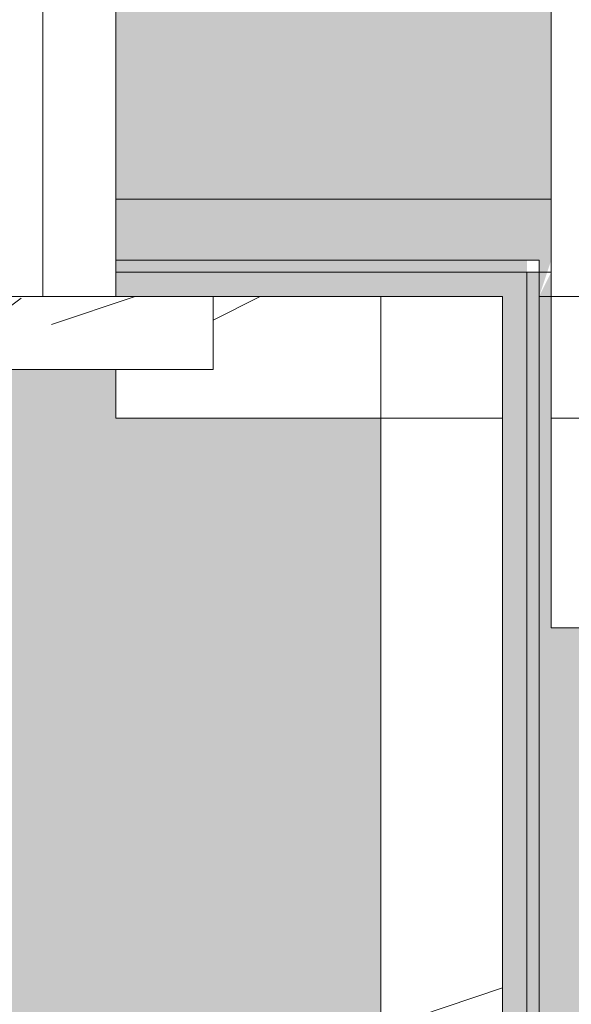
# Model space of a CAD drawing. Header units: millimetres. Extents: x 5980700 to 6194397, y -12939 to 2351883.
# Tile 344 of 587: x 6087739 to 6087852, y -2046 to -1844. Entities that reach past the tile are written whole.
import ezdxf

# ---------------------------------------------------------------- set-up
doc = ezdxf.new("R2010")
doc.units = ezdxf.units.MM
for name, color, linetype, lineweight in [('A-DOOR', 31, 'Continuous', 9), ('A-DOOR-OPNG', 31, 'Continuous', 9), ('A-FLOR-PATT', 8, 'Continuous', 18), ('A-WALL', 113, 'Continuous', 18), ('A-WALL-PATT', 111, 'Continuous', 25)]:
    doc.layers.add(name, color=color, linetype=linetype, lineweight=lineweight)
pattern_1 = [(216.87, (166.6, 416.5), (1249.498511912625, 833.0022321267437), [208.25, -1874.25]), (206.565, (416.5, 291.55), (-416.4997849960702, -416.4999353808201), [465.661, -465.661]), (198.435, (416.5, 83.3), (-832.9995359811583, -416.5008561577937), [263.4179999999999, -1053.671])]
pattern_2 = [(36.87, (-5172.715, -2252.341), (-1249.498511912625, -833.0022321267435), [208.25, -1874.25]), (26.565, (-5422.615, -2127.391), (416.5006794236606, 416.5003825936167), [465.661, -465.661]), (18.435, (-5422.615, -1919.141), (832.9995359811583, 416.5008561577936), [263.418, -1053.671])]

# ---------------------------------------------------------------- blocks, each defined once
blk = doc.blocks.new('FX-ESQ-INT_PORTA_VISOR-1FL - 92x210cm_100x215cm-1FL-MAD-3_0cmFolha_Maçaneta 01-4266422-PLANTA DE CAIMENTO DE PISOS - 1 PAV_')
at = {"layer": 'A-DOOR', "lineweight": 5}
h = blk.add_hatch(dxfattribs=at)
h.set_pattern_fill('FP_131', color=256, style=0, pattern_type=2)
h.set_pattern_definition(pattern_2)
h.paths.add_polyline_path([(-469.9999999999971, 80.00000000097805), (-519.9999999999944, 80.00000000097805), (-519.9999999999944, 65.00000000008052), (-469.9999999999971, 65.00000000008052)])
h.paths.add_polyline_path([(519.9999999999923, 80.00000000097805), (469.9999999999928, 80.00000000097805), (469.9999999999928, 64.99999999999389), (519.9999999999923, 64.99999999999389)])
h.paths.add_polyline_path([(-493.1277730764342, -64.99999999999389), (-519.9999999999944, -64.99999999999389), (-519.9999999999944, -79.99999999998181), (-469.9999999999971, -79.99999999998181), (-469.9999999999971, -64.99999999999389), (-484.9999999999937, -64.99999999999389)])
h.paths.add_polyline_path([(470.0000000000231, -64.99999999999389), (469.9999999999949, -79.99999999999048), (519.9999999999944, -79.99999999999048), (519.9999999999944, -64.99999999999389), (484.9999999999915, -64.99999999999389)])
h = blk.add_hatch(dxfattribs=at)
h.set_pattern_fill('FP_131', color=256, style=0, pattern_type=2)
h.set_pattern_definition(pattern_2)
h.paths.add_polyline_path([(-462.9999999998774, 65.00000000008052), (-484.9999999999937, 65.00000000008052), (-484.9999999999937, -64.99999999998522), (-449.999999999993, -64.99999999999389), (-449.999999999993, 35.00000000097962), (-459.9999999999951, 35.00000000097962), (-459.9999999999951, 65.00000000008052)])
h.paths.add_polyline_path([(484.9999999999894, 64.99999999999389), (459.9999999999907, 64.99999999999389), (459.9999999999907, 35.00000000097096), (449.9999999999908, 35.00000000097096), (449.999999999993, -64.99999999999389), (484.9999999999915, -64.99999999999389), (484.9999999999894, 45.0000000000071)])
at = {"layer": 'A-DOOR-OPNG', "lineweight": 5}
h = blk.add_hatch(dxfattribs=at)
h.set_pattern_fill('FP_131', color=256, style=0, pattern_type=2)
h.set_pattern_definition(pattern_2)
h.paths.add_polyline_path([(-499.999999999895, 65.00000000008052), (-499.9999999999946, -64.99999999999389), (-484.9999999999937, -64.99999999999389), (-484.9999999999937, 65.00000000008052), (-493.1277730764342, 65.00000000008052)])
h.paths.add_polyline_path([(484.9999999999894, 64.99999999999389), (484.9999999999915, -64.99999999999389), (499.9999999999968, -64.99999999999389), (499.9999999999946, 64.99999999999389)])
at = {"layer": 'A-DOOR', "color": 250, "lineweight": 5}
for p, q in [((-470.0000000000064, 80.0000000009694), (-520.0000000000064, 80.0000000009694)), ((-520.0000000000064, 80.0000000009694), (-520.0000000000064, 65.00000000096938)), ((-520.0000000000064, 65.00000000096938), (-470.0000000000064, 65.00000000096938)), ((-485.0000000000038, 65.00000000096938), (-500.0000000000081, 65.00000000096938)), ((-500.0000000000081, 65.00000000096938), (-500.0000000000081, -65.00000000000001)), ((-485.0000000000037, -65.00000000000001), (-485.0000000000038, 65.00000000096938)), ((-460.0000000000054, 65.000000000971), (-485.0000000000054, 65.00000000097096)), ((-485.0000000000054, 65.00000000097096), (-485.0000000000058, -64.99999999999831))]:
    blk.add_line(p, q, dxfattribs=at)
blk = doc.blocks.new('FX-PNC-PILAR-TP3 - FX-PNC-PILAR-TP01-4319920-PLANTA DE CAIMENTO DE PISOS - 1 PAV_')
at = {"layer": 'A-WALL-PATT', "lineweight": 5}
h = blk.add_hatch(dxfattribs=at)
h.set_pattern_fill('FP_108', color=135, style=0, pattern_type=2)
h.set_pattern_definition([(49.99999999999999, (2e-05, -3e-05), (364.3679291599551, -31.87829433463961), [38.1, -419.1]), (355, (2e-05, -3e-05), (-70.48585119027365, 382.1133031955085), [30.48, -335.28]), (100.451, (30.364, -2.657), (293.8850033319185, 350.2333756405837), [32.38, -356.18]), (46.184, (2e-05, 101.6), (542.1584806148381, -84.08582678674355), [57.15, -628.65]), (96.636, (45.18, 94.59299999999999), (474.8048986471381, 494.8554198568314), [48.57, -534.27]), (351.184, (2e-05, 101.6), (474.8101998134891, 494.8500824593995), [45.72, -502.92]), (21, (50.8, 76.2), (303.2284677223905, -204.530461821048), [38.1, -419.1]), (326, (50.8, 76.2), (123.6038908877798, 368.3760440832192), [30.48, -335.28]), (71.45100000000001, (76.069, 59.15600000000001), (426.8341253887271, 163.8427355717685), [32.38, -356.18]), (37.50000000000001, (2e-05, -3e-05), (6.176645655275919, 169.1101515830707), [16.764, -314.452, 16.764, -323.596, -336.55]), (37.50000000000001, (2e-05, -3e-05), (6.176645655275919, 169.1101515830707), [-671.576, 16.764, -319.786]), (7.499999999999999, (2e-05, -3e-05), (133.63887623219, 200.3614940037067), [16.764, -177.292, 16.764, -306.832, -128.27]), (7.499999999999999, (2e-05, -3e-05), (133.63887623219, 200.3614940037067), [-517.6519999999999, 16.764, -111.506]), (327.5, (-113.284, -3e-05), (271.1818188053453, -11.45836264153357), [16.764, -110.236, 16.764, -379.476, -525.78]), (327.5, (-113.284, -3e-05), (271.1818188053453, -11.45836264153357), [-523.24, 16.764, -509.016]), (317.5, (-164.084, -3e-05), (296.2585102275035, 50.85284694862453), [16.764, -148.336, 16.764, -246.38, -373.38]), (317.5, (-164.084, -3e-05), (296.2585102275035, 50.85284694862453), [-428.244, 16.764, -356.616])])
h.paths.add_polyline_path([(-4140.616646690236, -1968.84182177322), (-4140.616646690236, -1702.841821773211), (-4416.616646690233, -1702.84182177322), (-4416.616646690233, -1900.84103288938), (-4296.617805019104, -1900.84103288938), (-4296.617805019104, -1948.141821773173), (-4294.660441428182, -1948.13925146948), (-4287.100604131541, -1945.007864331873), (-4283.966646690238, -1937.431308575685), (-4284.615710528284, -1732.674843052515), (-4287.100604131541, -1726.675779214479), (-4294.666646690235, -1723.543231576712), (-4406.616646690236, -1723.534300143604), (-4406.613011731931, -1712.841821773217), (-4150.616646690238, -1712.841821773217), (-4150.616646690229, -1723.541821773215), (-4262.566646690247, -1723.541821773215), (-4270.132689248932, -1726.675779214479), (-4273.266646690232, -1734.241821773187), (-4272.617582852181, -1939.008800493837), (-4270.132689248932, -1945.007864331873), (-4262.566646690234, -1948.141821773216), (-4150.616646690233, -1948.141821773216), (-4150.616646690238, -1958.841821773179), (-4296.617805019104, -1958.841821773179), (-4296.617805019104, -1968.841821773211), (-4146.617805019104, -1968.841821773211)])
at = {"layer": 'A-WALL', "color": 130, "lineweight": 9}
for p, q in [((-4416.616646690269, -1770.841032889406), (-4416.616646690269, -1893.341032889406)), ((-4416.616646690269, -1900.841032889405), (-4296.617805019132, -1900.841032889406))]:
    blk.add_line(p, q, dxfattribs=at)
at = {"layer": 'A-WALL', "color": 250, "lineweight": 5}
blk.add_line((-4416.616646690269, -1893.341032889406), (-4416.616646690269, -1900.841032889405), dxfattribs=at)
blk = doc.blocks.new('BE-PMSa-MOD-ARQ-CONEXAODOFUTURO-EX-000-R_rvt-2-PLANTA DE CAIMENTO DE PISOS - 1 PAV_')
at = {"layer": 'A-FLOR-PATT', "lineweight": 5}
h = blk.add_hatch(dxfattribs=at)
h.set_pattern_fill('FP_100', color=133, style=0, pattern_type=2)
h.set_pattern_definition([(49.99999999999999, (0, 0), (182.184668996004, -15.93908553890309), [19.05, -209.55]), (355, (0, 0), (-35.24242749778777, 191.0566080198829), [15.24, -167.64]), (100.451, (15.182, -1.328), (146.9425016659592, 175.1166878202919), [16.19, -178.09]), (46.184, (0, 50.8), (271.0788941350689, -42.04327417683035), [28.575, -314.325]), (96.636, (22.59, 47.297), (237.4025071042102, 247.4272132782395), [24.285, -267.135]), (351.184, (0, 50.8), (237.404605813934, 247.4251178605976), [22.86, -251.46]), (21, (25.4, 38.1), (151.6148798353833, -102.2655185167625), [19.05, -209.55]), (326, (25.4, 38.1), (61.80235996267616, 184.1877424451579), [15.24, -167.64]), (71.45100000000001, (38.035, 29.578), (213.4170626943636, 81.92136778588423), [16.19, -178.09]), (37.50000000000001, (0, 0), (3.08832282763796, 84.55507579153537), [8.382, -157.226, 8.382, -161.798, -168.275]), (37.50000000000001, (0, 0), (3.08832282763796, 84.55507579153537), [-335.788, 8.382, -159.893]), (7.499999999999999, (0, 0), (66.81943811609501, 100.1807470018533), [8.382, -88.646, 8.382, -153.416, -64.135]), (7.499999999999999, (0, 0), (66.81943811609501, 100.1807470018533), [-258.826, 8.382, -55.753]), (327.5, (-56.642, 0), (135.5904877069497, -5.7289126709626), [8.382, -55.118, 8.382, -189.738, -262.89]), (327.5, (-56.642, 0), (135.5904877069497, -5.7289126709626), [-261.62, 8.382, -254.508]), (317.5, (-82.042, 0), (148.1288864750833, 25.42676126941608), [8.382, -74.168, 8.382, -123.19, -186.69]), (317.5, (-82.042, 0), (148.1288864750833, 25.42676126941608), [-214.122, 8.382, -178.308])])
h.paths.add_polyline_path([(-1916.114845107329, -8177.825683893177), (-1683.614845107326, -8177.825683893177), (-1683.614845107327, -1915.841005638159), (-3033.614845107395, -1915.841005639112), (-3033.614845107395, -1900.841005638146), (-3933.614845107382, -1900.841005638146), (-3933.614845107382, -2050.841005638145), (-1818.614845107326, -2050.841005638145), (-1818.614845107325, -8042.852683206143), (-4146.617820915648, -8042.852683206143), (-4146.617820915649, -4063.841794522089), (-3970.61666258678, -4063.841794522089), (-3970.61666258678, -3457.84179452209), (-4146.617820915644, -3457.84179452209), (-4146.617820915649, -2138.841794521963), (-3970.61666258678, -2138.841794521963), (-3970.61666258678, -2050.841005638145), (-3963.614845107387, -2050.841005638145), (-3963.614845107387, -1900.841005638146), (-3973.614845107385, -1900.841005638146), (-3973.614845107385, -1915.841005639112), (-4105.616662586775, -1915.841005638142), (-4105.616662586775, -2003.84179452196), (-4281.617820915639, -2003.84179452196), (-4281.617820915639, -3592.841794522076), (-4105.61666258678, -3592.841794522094), (-4105.61666258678, -3928.841794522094), (-4281.617820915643, -3928.841794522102), (-4281.615120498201, -8177.82568389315), (-1916.459753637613, -8177.825683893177)])
h.paths.add_polyline_path([(8258.385255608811, -8167.825683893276), (15620.8643440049, -8167.825683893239), (15620.86434400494, -1925.841005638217), (12311.88333741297, -1925.841005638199), (12311.88333741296, -2018.841794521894), (11955.88333741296, -2018.841794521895), (11955.88333741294, -1925.841005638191), (9541.385154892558, -1925.841005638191), (9541.385154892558, -1915.841005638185), (9491.385154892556, -1915.841005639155), (9491.385154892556, -1900.841005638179), (8591.38515489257, -1900.841005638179), (8591.38515489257, -2050.841005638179), (11830.88333741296, -2050.841005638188), (11830.88333741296, -2143.841794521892), (12436.88333741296, -2143.841794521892), (12436.88333741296, -2050.841005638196), (15495.86434400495, -2050.841005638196), (15495.86434400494, -8042.825683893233), (8383.385255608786, -8042.825683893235), (8383.385255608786, -4063.841794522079), (8559.379702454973, -4063.841794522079), (8559.379702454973, -3457.841794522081), (8383.385255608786, -3457.84179452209), (8383.385255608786, -2138.841794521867), (8559.379702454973, -2138.84179452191), (8559.379702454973, -2050.841005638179), (8561.385154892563, -2050.753085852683), (8561.385154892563, -1900.841005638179), (8551.38515489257, -1900.841005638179), (8551.38515489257, -1915.841005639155), (8501.385154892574, -1915.841005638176), (8501.385154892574, -1925.841005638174), (8434.379702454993, -1925.841005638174), (8434.379702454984, -2013.841794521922), (8258.385255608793, -2013.841794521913), (8258.385255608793, -3582.841794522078), (8434.379702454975, -3582.841794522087), (8434.379702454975, -3938.841794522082), (8258.385255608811, -3938.841794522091), (8258.385255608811, -8156.700611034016)])
h.paths.add_polyline_path([(19984.7546155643, -8167.825683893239), (20089.38682609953, -8167.825683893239), (20089.38682609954, -5194.841794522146), (19913.3833374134, -5194.841794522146), (19913.3833374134, -4838.841794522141), (20089.38682609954, -4838.841794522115), (20089.38682609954, -2013.84179452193), (19913.3833374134, -2013.841794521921), (19913.3833374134, -1657.841794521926), (20089.38682609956, -1657.841794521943), (20089.38682609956, 1166.158205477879), (19913.38333741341, 1166.158205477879), (19913.38333741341, 1522.158205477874), (20089.38682609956, 1522.158205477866), (20089.38682609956, 4296.158205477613), (19913.38333741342, 4296.15820547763), (19913.3833374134, 4461.658994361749), (15971.88333741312, 4461.658994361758), (15971.88333741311, 4296.15820547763), (15800.86434400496, 4296.15820547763), (15800.86434400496, -605.8410056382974), (15790.86434400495, -605.8410056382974), (15790.86434400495, -655.841005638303), (15775.86434400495, -655.841005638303), (15775.86434400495, -1555.841005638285), (16091.88333741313, -1555.841005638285), (16091.88333741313, -1527.841794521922), (15925.86434400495, -1527.841794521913), (15925.86434400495, 4171.158205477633), (16096.88333741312, 4171.158205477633), (16097.48518693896, 4336.658994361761), (19788.38333741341, 4336.658994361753), (19788.38333741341, 4171.158205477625), (19964.38682609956, 4171.158205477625), (19964.38682609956, 1647.158205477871), (19788.38333741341, 1647.158205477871), (19788.38333741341, 1041.158205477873), (19964.38682609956, 1041.158205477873), (19964.38682609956, -1532.84179452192), (19788.38333741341, -1532.84179452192), (19788.38333741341, -2138.841794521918), (19964.38682609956, -2138.841794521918), (19964.38682609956, -4713.841794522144), (19788.3833374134, -4713.841794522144), (19788.3833374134, -5319.841794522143), (19964.38682609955, -5319.841794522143), (19964.38682609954, -8042.82568389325), (15925.86434400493, -8042.825683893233), (15925.86434400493, -2143.841794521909), (16091.88333741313, -2143.841794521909), (16091.88333741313, -1585.841005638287), (15775.86434400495, -1585.841005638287), (15775.86434400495, -1595.841005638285), (15790.86434400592, -1595.841005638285), (15790.86434400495, -1652.84179452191), (15966.88333741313, -1653.220801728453), (15966.88333741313, -2018.84179452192), (15800.86434400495, -2018.841794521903), (15800.86434400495, -8167.825683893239), (19925.14432074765, -8167.825683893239)])
h.paths.add_polyline_path([(-5690.728343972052, -8167.825683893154), (-4451.617820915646, -8167.825683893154), (-4451.617820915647, -1925.841005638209), (-4506.114845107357, -1925.84100563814), (-4506.114845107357, -1915.841005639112), (-4536.11484510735, -1915.841005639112), (-4536.11484510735, -1900.841005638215), (-4546.114845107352, -1900.841005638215), (-4546.114845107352, -2740.841005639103), (-4536.114845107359, -2740.841005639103), (-4536.114845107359, -2751.8410056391), (-4516.109778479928, -2751.8410056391), (-4516.109778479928, -2640.8410056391), (-4497.109778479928, -2640.8410056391), (-4497.109778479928, -2770.841005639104), (-4536.114845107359, -2770.841005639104), (-4536.114845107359, -2780.841005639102), (-4546.114845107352, -2780.841005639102), (-4546.114845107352, -2820.841005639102), (-4576.114845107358, -2820.841005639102), (-4576.617820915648, -8042.852683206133), (-11628.61484510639, -8042.852683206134), (-11628.6148451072, -2138.841794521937), (-11585.61666258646, -2138.841794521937), (-11585.61666258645, -2050.841005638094), (-8474.116662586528, -2050.841005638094), (-8474.116662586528, -2138.841794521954), (-7858.116662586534, -2138.841794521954), (-7858.116662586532, -2050.841005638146), (-4576.617820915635, -2050.841005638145), (-4576.617820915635, -1900.841005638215), (-5476.114845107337, -1900.841005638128), (-5476.114845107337, -1915.841005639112), (-5528.614845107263, -1915.841005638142), (-5528.614845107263, -1925.841005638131), (-7983.116662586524, -1925.841005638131), (-7983.116662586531, -2013.841794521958), (-8324.11666258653, -2013.841794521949), (-8324.11666258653, -2003.841794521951), (-8339.116662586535, -2003.84179452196), (-8339.116662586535, -1925.841005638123), (-11720.61666258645, -1925.841005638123), (-11720.61666258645, -2003.841794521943), (-11753.61484510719, -2003.841794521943), (-11753.61034441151, -8167.825683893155), (-5985.163661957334, -8167.825683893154)])
h.paths.add_polyline_path([(-15701.5291554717, -8167.825683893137), (-11933.6148451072, -8167.825683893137), (-11933.6148451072, -2013.841794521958), (-12076.61666258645, -2013.841794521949), (-12076.61666258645, -1657.841794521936), (-11923.61484510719, -1657.841794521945), (-11923.61484510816, -1515.8410056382), (-11908.61484510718, -1515.8410056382), (-11908.61484510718, -1505.841005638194), (-12058.61484510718, -1505.841005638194), (-12058.61484510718, -1532.841794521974), (-12201.61666258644, -1532.841794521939), (-12201.61666258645, -2138.841794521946), (-12058.61484510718, -2138.841794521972), (-12058.61484510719, -8042.851795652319), (-16321.61588608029, -8042.826571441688), (-16321.61588608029, -5319.841794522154), (-16145.61666258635, -5319.841794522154), (-16145.61666258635, -4713.841794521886), (-16321.61588608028, -4713.681888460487), (-16321.61588608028, -2138.84179452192), (-16145.61666258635, -2138.841794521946), (-16145.61666258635, -1532.841794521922), (-16321.61588608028, -1532.841794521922), (-16321.61588608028, 1041.158205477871), (-16145.61666258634, 1041.158205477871), (-16145.61666258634, 1647.158205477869), (-16321.61588608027, 1647.158205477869), (-16321.61588608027, 4171.158205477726), (-16145.61666258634, 4171.158205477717), (-16145.61666258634, 4336.658994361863), (-12201.61666258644, 4336.658994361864), (-12201.61666258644, 4171.158205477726), (-12058.61484510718, 4171.158205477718), (-12058.61484510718, -1475.841005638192), (-11908.61484510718, -1475.841005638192), (-11908.61484510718, -575.8410056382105), (-11923.61484510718, -575.8410056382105), (-11923.61484510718, -525.8410056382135), (-11933.61484510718, -525.8410056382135), (-11933.61484510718, 4296.158205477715), (-12076.61666258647, 4296.158205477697), (-12076.61666258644, 4461.658994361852), (-16270.61666258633, 4461.658994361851), (-16270.61666258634, 4296.158205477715), (-16446.62225526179, 4296.158205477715), (-16446.61588608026, 1522.158205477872), (-16270.61666258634, 1522.158205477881), (-16270.61666258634, 1166.158205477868), (-16446.62225526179, 1166.158205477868), (-16446.61588608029, -1657.841794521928), (-16270.61666258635, -1657.841794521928), (-16270.61666258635, -2013.841794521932), (-16446.6222552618, -2013.841794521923), (-16446.61588608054, -4838.841794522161), (-16270.61666258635, -4838.841794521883), (-16270.61666258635, -5194.841794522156), (-16446.62225526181, -5194.841794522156), (-16446.61573815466, -8167.825683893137), (-15735.98765560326, -8167.825683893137)])
h.paths.add_polyline_path([(8551.38515489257, -1770.841005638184), (9491.385154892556, -1770.841005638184), (9491.385154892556, -1755.841005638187), (9630.135154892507, -1755.841005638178), (9630.135154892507, -1740.841005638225), (11880.13515489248, -1741.712957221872), (11880.13515489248, -1755.841005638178), (11965.88333741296, -1755.841005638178), (11965.88333741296, -1662.841794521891), (12301.88333741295, -1662.841794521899), (12301.88333741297, -1755.841005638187), (12713.6541483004, -1755.841005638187), (12713.6541483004, -1740.841005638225), (14963.65414830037, -1741.712957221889), (14963.65414830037, -1755.841005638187), (15630.86434400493, -1755.841005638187), (15630.86434400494, -1595.841005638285), (15645.86434400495, -1595.841005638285), (15645.86434400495, -655.841005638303), (15630.86434400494, -655.841005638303), (15630.86434400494, -29.5925127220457), (15087.63515489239, -29.59251272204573), (15087.63515489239, -44.5925127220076), (12837.63515489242, -43.72056113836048), (12837.63515489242, -29.59251272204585), (11880.13515489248, -29.5925127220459), (11880.13515489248, -44.59251272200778), (9630.135154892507, -43.72056113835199), (9630.135154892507, -29.59251272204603), (9408.885154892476, -29.59251272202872), (9408.885154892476, -14.5925127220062), (8468.885154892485, -14.59251272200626), (8468.885154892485, -29.59251272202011), (8008.885154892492, -29.59251272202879), (8008.885154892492, -14.59251272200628), (7068.885154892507, -14.65234280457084), (7068.885154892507, -29.59251272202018), (4511.785154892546, -29.59251272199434), (4511.785154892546, 3549.158994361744), (3951.785154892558, 3549.158994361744), (3951.785154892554, 4471.658994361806), (2159.383337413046, 4471.658994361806), (2159.383337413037, 4306.158205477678), (1813.383337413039, 4306.15820547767), (1813.383337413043, 4471.658994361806), (284.8931309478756, 4471.658994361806), (284.8931309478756, 4486.658994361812), (77.29277039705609, 4486.658994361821), (77.29277039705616, 3238.903506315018), (70.48333741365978, 3238.903506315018), (70.48333741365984, 2137.158205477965), (121.3819838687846, 2137.158205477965), (121.3819838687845, 3231.348105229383), (111.0710947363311, 3241.658994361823), (106.381983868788, 3259.158994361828), (111.0710947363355, 3276.658994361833), (124.1088842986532, 3289.53068128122), (143.3753948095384, 3293.624861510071), (158.8819838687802, 3289.469883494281), (171.692873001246, 3276.658994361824), (176.3819838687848, 3259.158994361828), (171.692873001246, 3241.658994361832), (161.3819838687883, 3231.348105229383), (161.3819838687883, 2137.158205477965), (220.483337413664, 2137.158205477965), (220.4833374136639, 4336.658994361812), (1678.38333741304, 4336.658994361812), (1678.38333741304, 4171.158205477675), (2294.38333741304, 4171.158205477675), (2294.38333741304, 4336.658994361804), (3816.785154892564, 4336.658994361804), (3816.785154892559, 3414.158994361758), (4376.785154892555, 3414.158994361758), (4376.785154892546, -164.5925127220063), (15495.86434400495, -164.5925127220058), (15495.86434400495, -1620.841005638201), (12436.88333741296, -1620.841005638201), (12436.88333741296, -1527.841794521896), (11830.88333741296, -1527.841794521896), (11830.88333741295, -1620.841005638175), (8559.379702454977, -1620.841005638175), (8559.379702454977, -1532.841794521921), (7943.379702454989, -1532.841794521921), (7943.379702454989, -1620.841005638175), (2289.383337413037, -1620.841005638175), (2289.383337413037, -1527.841794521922), (2261.385126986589, -1527.841794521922), (2261.385126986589, -1770.841005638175), (3121.385126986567, -1770.841005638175), (3121.385126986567, -1755.8410056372), (4481.585154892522, -1755.841005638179), (4481.585154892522, -1770.841005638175), (5321.585154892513, -1770.841005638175), (5321.585154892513, -1755.841005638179), (7021.385154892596, -1755.841005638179), (7021.385154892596, -1770.841005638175), (7961.385154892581, -1770.841005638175), (7961.385154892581, -1755.841005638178), (8078.379702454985, -1755.841005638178), (8078.379702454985, -1667.841794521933), (8424.379702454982, -1667.841794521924), (8424.379702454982, -1755.841005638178), (8551.38515489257, -1755.841005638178)])
h.paths.add_polyline_path([(2231.385126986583, -1770.841005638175), (2231.385126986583, -1527.841794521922), (1766.385126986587, -1527.841794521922), (1766.385126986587, -1770.841005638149), (1776.385126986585, -1770.841005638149), (1776.385126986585, -1755.8410056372), (1818.383337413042, -1755.841005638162), (1818.383337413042, -1662.841794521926), (2154.383337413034, -1662.841794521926), (2154.383337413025, -1755.84100563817), (2221.385126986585, -1755.841005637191), (2221.385126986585, -1770.841005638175)])
h.paths.add_polyline_path([(-3963.614845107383, -1770.84100563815), (-3033.614845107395, -1770.84100563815), (-3033.614845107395, -1755.841005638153), (-1418.814900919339, -1755.841005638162), (-1418.814900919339, -1770.841005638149), (-578.8149009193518, -1770.841005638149), (-578.8149009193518, -1755.841005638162), (876.3851269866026, -1755.841005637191), (876.3851269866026, -1770.841005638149), (1736.38512698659, -1770.841005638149), (1736.38512698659, -1527.841794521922), (1683.383337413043, -1527.841794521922), (1683.383337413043, -1620.841005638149), (-3970.616662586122, -1620.84100563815), (-3970.61666258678, -1532.841794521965), (-4586.616662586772, -1532.841794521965), (-4586.616662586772, -1620.841005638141), (-7858.116662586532, -1620.841005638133), (-7858.116662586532, -1532.841794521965), (-8474.116662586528, -1532.841794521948), (-8474.116662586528, -1620.841005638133), (-11585.61666258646, -1620.841005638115), (-11585.61666258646, -1532.841794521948), (-11628.61484510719, -1532.841794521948), (-11628.61484510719, -164.6103600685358), (220.4833374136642, -164.6103600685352), (220.4833374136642, -29.61036006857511), (-2321.114845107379, -29.61036006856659), (-2321.114845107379, -14.61036006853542), (-3061.114845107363, -14.61036006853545), (-3061.114845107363, -29.61036006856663), (-3320.616662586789, -29.61036006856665), (-3320.616662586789, -14.61036006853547), (-4060.616662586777, -14.61036006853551), (-4060.616662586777, -29.61036006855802), (-4536.114845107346, -29.61036006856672), (-4536.114845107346, -14.61036006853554), (-5476.114845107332, -14.61036006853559), (-5476.114845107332, -29.6103600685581), (-5636.114845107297, -29.61036006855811), (-5636.114845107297, -44.61036006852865), (-7886.11484510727, -43.73840848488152), (-7886.11484510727, -29.61036006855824), (-8872.364845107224, -29.61036006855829), (-8872.364845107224, -44.6103600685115), (-11122.3648451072, -43.73840848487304), (-11122.3648451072, -29.61036006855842), (-11763.61484510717, -29.61036006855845), (-11763.61484510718, -575.8410056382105), (-11778.61484510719, -575.8410056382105), (-11778.61484510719, -1515.8410056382), (-11763.61484510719, -1515.8410056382), (-11763.61484510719, -1667.841794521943), (-11720.61666258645, -1667.841794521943), (-11720.61666258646, -1755.841005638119), (-11122.36484510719, -1755.841005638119), (-11122.36484510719, -1740.841005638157), (-8872.36484510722, -1741.712957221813), (-8872.36484510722, -1755.841005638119), (-8339.116662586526, -1755.841005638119), (-8339.116662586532, -1667.841794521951), (-7993.116662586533, -1667.841794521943), (-7993.116662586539, -1755.841005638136), (-7886.114845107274, -1755.841005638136), (-7886.114845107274, -1740.841005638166), (-5636.114845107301, -1741.712957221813), (-5636.114845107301, -1755.841005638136), (-5476.114845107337, -1755.841005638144), (-5476.114845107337, -1770.841005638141), (-4536.11484510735, -1770.841005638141), (-4536.11484510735, -1755.841005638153), (-4451.616662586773, -1755.841005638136), (-4451.616662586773, -1667.84179452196), (-4105.616662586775, -1667.84179452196), (-4105.616662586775, -1755.841005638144), (-3973.614845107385, -1755.841005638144), (-3973.614845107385, -1770.84100563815)])
h.paths.add_polyline_path([(-5396.293025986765, 115.3896399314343), (-4576.11484510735, 115.3896399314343), (-4576.11484510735, 431.4034837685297), (-4586.616662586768, 431.4034837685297), (-4586.616662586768, 265.3896399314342), (-11628.61484510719, 265.3896399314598), (-11628.61484510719, 4171.158205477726), (-11585.61666258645, 4171.158205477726), (-11585.61666258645, 4336.658994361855), (-8474.116662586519, 4336.658994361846), (-8474.116662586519, 4171.158205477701), (-7858.116662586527, 4171.158205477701), (-7858.116662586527, 4336.658994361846), (-4586.616662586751, 4336.658994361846), (-4586.616662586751, 4171.158205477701), (-4538.614845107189, 4171.158205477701), (-4538.614845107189, 2287.158205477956), (-4586.616662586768, 2287.158205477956), (-4586.616662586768, 1681.158205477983), (-4538.614845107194, 1681.158205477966), (-4538.614845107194, 995.3896399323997), (-4536.114845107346, 995.3896399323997), (-4536.114845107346, 985.3896399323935), (-4497.109778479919, 985.3896399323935), (-4497.109778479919, 855.3896399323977), (-4516.109778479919, 855.3896399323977), (-4516.109778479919, 966.3896399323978), (-4536.114845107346, 966.3896399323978), (-4536.114845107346, 955.3896399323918), (-4538.614845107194, 955.3896399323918), (-4538.614845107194, 431.4034837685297), (-4546.114845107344, 431.4034837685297), (-4546.114845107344, 115.3896399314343), (-4536.114845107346, 115.3896399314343), (-4536.114845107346, 130.3896399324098), (-4486.114845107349, 130.3896399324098), (-4486.114845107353, 140.3896399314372), (-4461.616662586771, 140.3896399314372), (-4461.616662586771, 306.4034837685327), (-4413.614845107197, 306.4034837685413), (-4413.614845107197, 1806.158205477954), (-4461.616662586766, 1806.158205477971), (-4461.616662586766, 2162.158205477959), (-4413.614845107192, 2162.158205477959), (-4413.614845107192, 4296.158205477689), (-4461.616662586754, 4296.158205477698), (-4461.616662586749, 4461.658994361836), (-7983.116662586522, 4461.658994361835), (-7983.116662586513, 4296.158205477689), (-8349.116662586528, 4296.158205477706), (-8349.116662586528, 4461.658994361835), (-11710.61666258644, 4461.658994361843), (-11710.61666258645, 4296.158205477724), (-11753.61484510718, 4296.158205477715), (-11753.61484510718, 140.3896399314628), (-5526.11484510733, 140.3896399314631), (-5526.11484510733, 130.3896399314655), (-5476.114845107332, 130.3896399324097), (-5476.114845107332, 115.3896399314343), (-5466.11484510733, 115.3896399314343)])
h.paths.add_polyline_path([(8478.885154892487, 115.4074872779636), (8478.885154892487, 431.4034837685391), (8378.385255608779, 431.4034837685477), (8378.385255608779, 1037.158205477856), (8561.383337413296, 1037.158205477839), (8561.383337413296, 1651.158205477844), (8378.385255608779, 1651.158205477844), (8378.385255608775, 4171.158205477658), (8559.383337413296, 4171.158205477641), (8559.383337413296, 4336.658994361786), (11825.88333741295, 4336.658994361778), (11825.88333741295, 4171.158205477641), (12441.88333741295, 4171.158205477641), (12441.88333741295, 4336.658994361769), (15495.86434400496, 4336.65899436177), (15495.86434400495, 265.4074872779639), (8559.379702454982, 265.4074872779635), (8559.379702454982, 431.4034837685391), (8508.885154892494, 431.4034837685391), (8508.885154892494, 115.4074872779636), (9408.885154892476, 115.4074872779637), (9408.885154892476, 130.4074872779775), (9438.885154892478, 130.4074872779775), (9438.885154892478, 140.4074872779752), (15620.86434400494, 140.4074872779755), (15620.86434400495, 4461.658994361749), (12316.88333741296, 4461.658994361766), (12316.88333741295, 4296.158205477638), (11950.88333741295, 4296.158205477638), (11950.88333741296, 4461.658994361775), (8434.383337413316, 4461.658994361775), (8434.383337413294, 4296.158205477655), (8253.385255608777, 4296.158205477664), (8253.385255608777, 1526.158205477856), (8436.383337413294, 1526.158205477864), (8436.383337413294, 1162.158205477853), (8253.385255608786, 1162.158205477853), (8253.385255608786, 306.4034837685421), (8434.379702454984, 306.4034837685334), (8434.379702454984, 140.4074872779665), (8438.885154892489, 140.4074872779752), (8438.885154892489, 130.4074872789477), (8468.885154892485, 130.4074872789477), (8468.885154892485, 115.4074872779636)])
h.paths.add_polyline_path([(7078.885154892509, 115.4074872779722), (7968.885154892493, 115.4074872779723), (7968.885154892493, 955.4074872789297), (7958.885154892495, 955.4074872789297), (7958.885154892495, 966.4074872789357), (7948.385255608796, 966.4074872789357), (7948.385255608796, 265.4074872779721), (4806.785154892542, 265.4074872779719), (4806.785154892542, 4336.658994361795), (7948.385255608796, 4336.658994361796), (7948.385255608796, 985.4074872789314), (7958.885154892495, 985.4074872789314), (7958.885154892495, 995.4074872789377), (7968.885154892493, 995.4074872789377), (7968.885154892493, 1035.407487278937), (7998.885154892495, 1035.407487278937), (7998.885154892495, 995.4074872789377), (8008.885154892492, 995.4074872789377), (8008.885154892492, 985.4074872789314), (8047.890221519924, 985.4074872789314), (8047.890221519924, 855.4074872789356), (8028.890221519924, 855.4074872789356), (8028.890221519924, 966.4074872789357), (8008.885154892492, 966.4074872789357), (8008.885154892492, 955.4074872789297), (7998.885154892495, 955.4074872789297), (7998.885154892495, 115.4074872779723), (8008.885154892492, 115.4074872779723), (8008.885154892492, 130.4074872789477), (8083.385255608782, 130.4074872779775), (8083.385255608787, 4471.65899436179), (4671.785154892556, 4471.658994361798), (4671.785154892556, 130.4074872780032), (7068.885154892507, 130.4074872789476), (7068.885154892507, 115.4074872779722)])
h.paths.add_polyline_path([(1857.919751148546, 1037.158205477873), (2296.383337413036, 1037.158205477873), (2296.383337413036, 1651.158205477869), (1676.383337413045, 1651.158205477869), (1676.383337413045, 1037.158205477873), (1826.383337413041, 1037.158205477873)])
h.paths.add_polyline_path([(2161.383337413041, 1172.158205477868), (1811.383337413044, 1172.158205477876), (1811.383337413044, 1516.158205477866), (2161.383337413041, 1516.158205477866), (2161.383337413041, 1177.256799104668)])
h.paths.add_polyline_path([(137.9111174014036, 3278.855100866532), (131.3834321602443, 3276.480338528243), (131.3834321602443, 3259.158994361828), (137.9112161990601, 3259.158994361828), (137.9112161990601, 3277.667937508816)])
h.paths.add_polyline_path([(141.3819838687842, 3259.158994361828), (161.3819838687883, 3259.158994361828), (158.7024919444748, 3268.550988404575), (155.5241194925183, 3273.003317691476), (148.2594671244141, 3277.615929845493), (141.461635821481, 3278.855091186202), (137.9111174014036, 3278.855100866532), (137.9112161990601, 3259.158994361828), (139.4408410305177, 3259.158994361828)])
h.paths.add_polyline_path([(127.2398482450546, 3259.158994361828), (131.3834321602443, 3259.60654442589), (131.3834321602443, 3276.480338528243), (126.061811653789, 3272.015600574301), (122.0634673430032, 3263.023564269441), (122.1477157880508, 3259.158994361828), (126.061811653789, 3259.158994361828)])
h = blk.add_hatch(dxfattribs=at)
h.set_pattern_fill('FP_2', color=135, style=0, pattern_type=2)
h.set_pattern_definition([(0, (0, 0), (812.8, 203.2), [33.528, -576.072, 33.528, -576.072, -3251.2]), (0, (0, 0), (812.8, 203.2), [-1219.2, 33.528, -1185.672, 33.528, -576.072, -1422.4]), (0, (0, 0), (812.8, 203.2), [-3048, 33.528, -372.872, 33.528, -982.472]), (120, (304.8, 101.6), (-582.3763620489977, 602.3054481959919), [33.52799999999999, -576.0719999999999, 33.52799999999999, -576.0719999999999, -3251.199999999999]), (120, (304.8, 101.6), (-582.3763620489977, 602.3054481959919), [-1219.2, 33.52799999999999, -1185.672, 33.52799999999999, -576.0719999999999, -1422.4]), (120, (304.8, 101.6), (-582.3763620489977, 602.3054481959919), [-3048, 33.52799999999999, -372.8719999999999, 33.52799999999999, -982.4719999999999]), (240, (406.4, 508), (-230.4236379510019, -805.5054481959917), [33.528, -576.072, 33.528, -576.072, -3251.2]), (240, (406.4, 508), (-230.4236379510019, -805.5054481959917), [-1219.2, 33.528, -1185.672, 33.528, -576.072, -1422.4]), (240, (406.4, 508), (-230.4236379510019, -805.5054481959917), [-3048, 33.528, -372.872, 33.528, -982.472])])
h.paths.add_polyline_path([(8198.385271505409, -8230.841005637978), (8244.624684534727, -8230.841005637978), (8242.899379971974, -8226.675751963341), (8233.385255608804, -8223.541794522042), (8165.885255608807, -8223.541794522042), (8165.885255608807, -8230.841005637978), (8194.83386235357, -8230.841005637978)])
h.paths.add_polyline_path([(8258.141990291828, -8230.841005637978), (8296.785154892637, -8230.841005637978), (8296.785154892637, -8223.541794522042), (8267.43333741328, -8223.541794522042), (8259.867294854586, -8226.675751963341), (8258.385255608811, -8230.253711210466)])
h.paths.add_polyline_path([(8294.949260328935, -8212.841794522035), (8296.785154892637, -8212.825683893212), (8296.785154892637, -8202.841794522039), (8165.885255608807, -8202.841794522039), (8165.885255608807, -8212.841794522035), (8267.43333741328, -8212.841794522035)])
h.paths.add_polyline_path([(-1648.606898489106, -8192.825683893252), (-1636.114829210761, -8192.825683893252), (-1636.114829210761, -8187.825683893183), (-1668.614845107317, -8187.825683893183), (-1668.614845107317, -8192.825683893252), (-1648.614845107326, -8192.825683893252)])
h.paths.add_polyline_path([(5378.985140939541, -8187.825683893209), (5451.585154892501, -8187.825683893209), (5451.585154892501, -8140.841005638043), (5108.239724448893, -8140.841005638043), (5110.399038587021, -8152.609861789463), (5113.389167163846, -8157.152081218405), (5116.877419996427, -8187.8256838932), (5348.985140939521, -8187.825683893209)])
h.paths.add_polyline_path([(2553.460559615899, -8187.8256838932), (2633.592861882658, -8187.8256838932), (2637.378316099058, -8156.700611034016), (2641.459288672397, -8149.295665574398), (2641.232800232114, -8140.841005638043), (2321.385126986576, -8140.841005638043), (2321.385126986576, -8187.8256838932), (2458.98514093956, -8187.8256838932)])
h.paths.add_polyline_path([(3678.692875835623, -8187.8256838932), (3682.478330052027, -8156.700611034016), (3686.559302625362, -8149.295665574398), (3686.332814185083, -8140.841005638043), (3346.385126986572, -8140.841005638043), (3346.385126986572, -8187.8256838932), (3670.695847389, -8187.8256838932)])
h.paths.add_polyline_path([(4746.292889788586, -8187.8256838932), (4750.07834400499, -8156.700611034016), (4754.15931657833, -8149.295665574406), (4753.932828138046, -8140.841005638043), (4411.585154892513, -8140.841005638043), (4411.585154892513, -8187.8256838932), (4738.295861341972, -8187.8256838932)])
h.paths.add_polyline_path([(2076.383337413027, -8187.8256838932), (2161.385142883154, -8187.8256838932), (2161.385142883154, -7976.699194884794), (2157.365123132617, -7978.36434158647), (2144.424170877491, -7980.068050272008), (2131.483218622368, -7978.36434158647), (2119.424170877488, -7973.369320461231), (2109.067606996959, -7965.421793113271), (2101.12290068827, -7955.068050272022), (2096.127879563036, -7943.009002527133), (2094.424170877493, -7930.068050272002), (2096.127879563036, -7917.127098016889), (2101.122900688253, -7905.068050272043), (2111.807582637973, -7892.611193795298), (2119.424170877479, -7886.7667800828), (2131.483218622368, -7881.771758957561), (2144.424170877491, -7880.068050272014), (2161.385142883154, -7881.771758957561), (2161.385142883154, -7700.402749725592), (2157.414070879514, -7705.577951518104), (2148.610860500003, -7711.966817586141), (2140.603280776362, -7715.283665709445), (2130.89756658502, -7716.561447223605), (2121.191852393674, -7715.283665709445), (2111.807582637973, -7711.276521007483), (2104.381062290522, -7705.577951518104), (2098.421613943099, -7697.811447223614), (2094.67534809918, -7688.767161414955), (2093.39756658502, -7679.061447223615), (2094.67534809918, -7669.355733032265), (2098.421613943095, -7660.311447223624), (2104.381062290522, -7652.544942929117), (2112.147566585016, -7646.585494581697), (2121.191852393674, -7642.839228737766), (2130.89756658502, -7641.561447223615), (2140.603280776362, -7642.839228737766), (2149.64756658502, -7646.585494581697), (2157.414070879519, -7652.544942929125), (2161.385142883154, -7657.720144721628), (2161.385142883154, -7212.825683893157), (2006.385126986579, -7212.825683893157), (2006.385126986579, -8187.825683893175)])
h.paths.add_polyline_path([(4381.585154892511, -8187.8256838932), (4381.585154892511, -8140.841005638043), (4040.63971049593, -8140.841005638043), (4042.799024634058, -8152.609861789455), (4045.789153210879, -8157.152081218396), (4049.277406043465, -8187.8256838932), (4320.072467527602, -8187.8256838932)])
h.paths.add_polyline_path([(3004.177392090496, -8187.8256838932), (3316.385126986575, -8187.8256838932), (3316.385126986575, -8140.841005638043), (2995.539696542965, -8140.841005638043), (2997.699010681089, -8152.609861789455), (3000.689139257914, -8157.152081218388)])
h.paths.add_polyline_path([(1896.383337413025, -8187.825683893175), (1896.385126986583, -7212.825683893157), (1746.385126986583, -7212.825683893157), (1746.385126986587, -8187.825683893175)])
h.paths.add_polyline_path([(1820.846114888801, -7980.068050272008), (1807.90516263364, -7978.364341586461), (1795.846114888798, -7973.369320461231), (1785.489551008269, -7965.421793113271), (1777.544844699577, -7955.068050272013), (1772.549823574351, -7943.009002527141), (1770.846114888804, -7930.068050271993), (1772.549823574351, -7917.127098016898), (1777.544844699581, -7905.068050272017), (1785.490775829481, -7894.712711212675), (1795.846114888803, -7886.766780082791), (1807.905162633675, -7881.77175895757), (1820.846114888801, -7880.068050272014), (1833.787067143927, -7881.771758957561), (1845.846114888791, -7886.766780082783), (1856.201453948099, -7894.712711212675), (1864.14738507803, -7905.068050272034), (1869.142406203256, -7917.127098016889), (1870.846114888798, -7930.068050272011), (1869.142406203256, -7943.009002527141), (1864.147385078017, -7955.068050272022), (1856.201453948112, -7965.423389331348), (1845.846114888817, -7973.369320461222), (1833.787067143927, -7978.36434158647)])
h.paths.add_polyline_path([(1817.585142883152, -7757.156967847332), (1811.114666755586, -7756.305113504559), (1805.085142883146, -7753.807602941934), (1799.907473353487, -7749.834637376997), (1795.934507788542, -7744.656967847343), (1793.436997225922, -7738.627443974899), (1792.585142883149, -7732.15696784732), (1793.436997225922, -7725.686491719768), (1795.934507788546, -7719.656967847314), (1799.907473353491, -7714.479298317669), (1805.08514288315, -7710.506332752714), (1811.114666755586, -7708.008822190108), (1817.585142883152, -7707.156967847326), (1824.055619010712, -7708.008822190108), (1830.085142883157, -7710.506332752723), (1835.262812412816, -7714.479298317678), (1839.235777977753, -7719.656967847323), (1841.733288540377, -7725.686491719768), (1842.585142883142, -7732.15696784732), (1841.733288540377, -7738.62744397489), (1839.235777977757, -7744.656967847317), (1835.26281241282, -7749.834637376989), (1830.085142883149, -7753.807602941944), (1824.055619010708, -7756.305113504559)])
h.paths.add_polyline_path([(2130.941511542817, -7575.784848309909), (2124.471035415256, -7574.932993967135), (2118.44151154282, -7572.43548340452), (2113.263842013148, -7568.462517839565), (2109.290876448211, -7563.284848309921), (2106.793365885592, -7557.255324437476), (2105.941511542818, -7550.784848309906), (2106.793365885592, -7544.314372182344), (2109.290876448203, -7538.284848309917), (2113.263842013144, -7533.107178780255), (2118.44151154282, -7529.134213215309), (2124.4710354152, -7526.63670265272), (2130.941511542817, -7525.784848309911), (2137.411987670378, -7526.636702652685), (2143.441511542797, -7529.134213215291), (2148.619181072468, -7533.107178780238), (2152.592146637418, -7538.2848483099), (2155.089657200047, -7544.314372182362), (2155.941511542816, -7550.784848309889), (2155.089657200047, -7557.255324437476), (2152.592146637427, -7563.284848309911), (2148.619181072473, -7568.462517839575), (2143.441511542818, -7572.43548340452), (2137.411987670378, -7574.932993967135)])
h.paths.add_polyline_path([(8108.385255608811, -3795.325683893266), (8113.379702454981, -3795.325683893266), (8113.379702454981, -3738.197439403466), (8098.385255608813, -3738.197439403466), (8098.385255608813, -3795.325683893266)])
h.paths.add_polyline_path([(-4316.617820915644, -3775.841005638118), (-4296.617820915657, -3775.841005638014), (-4296.617820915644, -3648.541794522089), (-4406.616662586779, -3648.541794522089), (-4406.61302762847, -3637.841794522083), (-4296.617820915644, -3637.841794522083), (-4296.617820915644, -3627.841794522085), (-4416.616662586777, -3627.841794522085), (-4416.616662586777, -3775.841005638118), (-4406.617820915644, -3775.841005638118)])
h.paths.add_polyline_path([(3921.065046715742, -3730.84100563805), (4026.385126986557, -3730.84100563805), (4025.637149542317, -3553.341032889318), (3876.385126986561, -3553.341032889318), (3876.385126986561, -3730.84100563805), (3897.76875540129, -3730.84100563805)])
h.paths.add_polyline_path([(-92.06445869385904, -3730.841005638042), (26.38512698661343, -3730.841005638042), (26.38512698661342, -3568.341032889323), (-123.6148730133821, -3568.341032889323), (-123.6148730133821, -3730.841005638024), (-96.45730225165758, -3730.841005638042)])
h.paths.add_polyline_path([(-43.76816737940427, -3669.728804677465), (-56.70911963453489, -3668.02509599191), (-70.56881429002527, -3661.648389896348), (-79.12350643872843, -3655.084143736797), (-87.06943756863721, -3644.728804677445), (-92.06445869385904, -3632.66975693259), (-93.76816737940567, -3619.728804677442), (-92.06445869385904, -3606.78785242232), (-87.06943756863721, -3594.728804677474), (-79.12350643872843, -3584.373465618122), (-68.76816737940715, -3576.427534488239), (-56.70911963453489, -3571.432513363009), (-43.76816737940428, -3569.728804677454), (-30.82721512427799, -3571.432513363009), (-18.76816737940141, -3576.427534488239), (-8.41282832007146, -3584.37346561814), (-0.4668971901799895, -3594.728804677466), (4.528123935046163, -3606.78785242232), (6.231832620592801, -3619.728804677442), (4.528123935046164, -3632.66975693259), (-0.4668971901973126, -3644.72880467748), (-8.412828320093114, -3655.084143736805), (-18.76816737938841, -3663.03007486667), (-30.82721512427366, -3668.02509599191)])
h.paths.add_polyline_path([(3946.065046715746, -3669.728536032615), (3933.124094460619, -3668.024827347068), (3919.264749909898, -3661.648389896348), (3910.709707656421, -3655.083875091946), (3902.763776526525, -3644.728536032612), (3897.76875540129, -3632.669488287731), (3896.065046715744, -3619.728536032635), (3897.76875540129, -3606.787583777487), (3902.763776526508, -3594.728536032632), (3910.709707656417, -3584.373196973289), (3921.06504671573, -3576.427265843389), (3933.124094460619, -3571.432244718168), (3946.065046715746, -3569.728536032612), (3959.005998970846, -3571.432244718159), (3971.065046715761, -3576.427265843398), (3981.420385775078, -3584.373196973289), (3989.366316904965, -3594.728536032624), (3994.361338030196, -3606.787583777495), (3996.065046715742, -3619.728536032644), (3994.361338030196, -3632.669488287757), (3989.366316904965, -3644.728536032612), (3981.420385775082, -3655.083875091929), (3971.065046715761, -3663.029806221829), (3959.005998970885, -3668.024827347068)])
h.paths.add_polyline_path([(-123.6148730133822, -3503.341032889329), (26.38512698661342, -3503.341032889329), (26.38512698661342, -3473.341005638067), (-123.6148730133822, -3473.341005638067)])
h.paths.add_polyline_path([(4026.385126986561, -3488.341032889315), (4025.637149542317, -3473.341005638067), (3876.385126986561, -3473.341005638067), (3876.385126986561, -3488.341032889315), (4025.637149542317, -3488.341032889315)])
h.paths.add_polyline_path([(-4301.617820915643, -1968.841794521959), (-4296.617820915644, -1968.841794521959), (-4296.617820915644, -1958.841794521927), (-4406.616662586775, -1958.841794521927), (-4406.493061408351, -1948.14179452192), (-4296.617820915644, -1948.14179452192), (-4296.617820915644, -1925.84100563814), (-4416.616662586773, -1925.84100563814), (-4416.616662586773, -1968.841794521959), (-4301.783127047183, -1968.841794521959)])
h.paths.add_polyline_path([(8168.385255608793, -1900.841005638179), (8168.385255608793, -1770.841005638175), (8165.88525560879, -1770.841005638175), (8165.88525560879, -1900.841005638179)])
h.paths.add_polyline_path([(-4419.117820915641, -1895.841005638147), (-4419.128682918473, -1893.341005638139), (-4421.617820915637, -1893.341005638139), (-4421.617820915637, -1895.841005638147), (-4419.125062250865, -1895.841005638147)])
h.paths.add_polyline_path([(-4263.914093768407, 107.8896399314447), (-4263.614845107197, 107.8896399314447), (-4263.81434421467, 110.3896399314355), (-4266.114845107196, 110.3896399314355), (-4266.114845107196, 107.8896399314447)])
h.paths.add_polyline_path([(-1568.633892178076, 115.3896399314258), (164.3857207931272, 115.3896399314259), (164.3857207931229, 134.1589943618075), (-1658.61484510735, 134.1589943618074), (-1658.61484510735, 115.3896399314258)])
h.paths.add_polyline_path([(-3335.24580008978, 1809.158994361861), (-3291.114845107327, 1809.158994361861), (-3291.114845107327, 1833.640541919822), (-3541.114845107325, 1833.441172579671), (-3541.11484510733, 1809.158994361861)])
h.paths.add_polyline_path([(4526.785154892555, 4484.158994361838), (4526.785154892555, 4486.658994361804), (4096.785154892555, 4486.658994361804), (4096.785154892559, 4484.158994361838), (4525.535154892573, 4484.158994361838)])
at = {"layer": 'A-WALL', "lineweight": 5}
h = blk.add_hatch(color=50, dxfattribs=at)
h.paths.add_polyline_path([(-5661.114845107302, -1893.341005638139), (-5506.114845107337, -1893.341005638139), (-5506.114845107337, -1880.841005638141), (-5661.114845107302, -1880.841005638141)])
h.paths.add_polyline_path([(-4419.117820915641, -1893.341005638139), (-4416.616662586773, -1893.341005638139), (-4416.616662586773, -1880.841005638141), (-4506.114845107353, -1880.841005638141), (-4506.114845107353, -1893.341005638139), (-4419.128682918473, -1893.341005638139)])
h.paths.add_polyline_path([(-8018.116662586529, -1893.34100563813), (-7861.114845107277, -1893.34100563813), (-7861.114845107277, -1880.841005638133), (-8018.116662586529, -1880.841005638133), (-8018.116662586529, -1890.841005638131)])
h = blk.add_hatch(color=9, dxfattribs=at)
h.paths.add_polyline_path([(-4421.617820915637, -1895.841005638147), (-4421.617820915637, -1893.341005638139), (-4506.114845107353, -1893.341005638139), (-4506.114845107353, -1895.841005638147), (-4426.617820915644, -1895.841005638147)])
h.paths.add_polyline_path([(-5528.614845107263, -1895.841005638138), (-5506.114845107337, -1895.841005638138), (-5506.114845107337, -1893.341005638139), (-5661.114845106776, -1893.341005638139), (-5661.114845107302, -1895.841005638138)])
h.paths.add_polyline_path([(-8008.116662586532, -1895.84100563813), (-7861.114845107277, -1895.84100563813), (-7861.114845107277, -1893.34100563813), (-8018.116662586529, -1893.34100563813), (-8018.116662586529, -1895.84100563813), (-8013.11666258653, -1895.84100563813)])
h = blk.add_hatch(color=50, dxfattribs=at)
h.paths.add_polyline_path([(-4419.117820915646, -3775.841005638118), (-4416.616662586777, -3775.841005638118), (-4416.616662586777, -3627.841794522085), (-4406.617820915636, -3627.841794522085), (-4406.61782091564, -1968.841794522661), (-4416.616662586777, -1968.841794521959), (-4416.616662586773, -1900.841005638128), (-4419.117820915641, -1900.841005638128), (-4419.117820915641, -3757.287798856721)])
h.paths.add_polyline_path([(-4419.117820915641, -1900.841005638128), (-4416.616662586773, -1893.341005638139), (-4419.117820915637, -1893.341005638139)])
h = blk.add_hatch(color=50, dxfattribs=at)
h.paths.add_polyline_path([(-4451.617820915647, -1900.841005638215), (-4421.617820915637, -1900.841005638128), (-4421.617820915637, -1895.841005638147), (-4506.114845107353, -1895.841005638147), (-4506.114845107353, -1900.841005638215), (-4486.114845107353, -1900.841005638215)])
h.paths.add_polyline_path([(-7993.116662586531, -1900.841005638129), (-7861.114845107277, -1900.841005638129), (-7861.114845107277, -1895.84100563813), (-8018.116662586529, -1895.84100563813), (-8018.116662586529, -1900.841005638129), (-8008.116662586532, -1900.841005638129)])
h.paths.add_polyline_path([(-5528.614845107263, -1900.841005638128), (-5506.114845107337, -1900.841005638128), (-5506.114845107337, -1895.841005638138), (-5661.114845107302, -1895.841005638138), (-5661.114845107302, -1900.841005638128)])
h = blk.add_hatch(color=9, dxfattribs=at)
h.paths.add_polyline_path([(-4419.117820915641, -1900.841005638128), (-4416.616662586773, -1900.841005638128), (-4416.616662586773, -1895.841005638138), (-4417.86724175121, -1898.341005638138)])
h.paths.add_polyline_path([(-4421.617820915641, -3775.841005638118), (-4419.117820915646, -3775.841005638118), (-4419.125062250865, -1895.841005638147), (-4421.617820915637, -1895.841005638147), (-4421.617820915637, -3757.287798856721)])
blk.add_hatch(color=50, dxfattribs=at).paths.add_polyline_path([(-4421.617820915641, -3775.841005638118), (-4421.617820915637, -1900.841005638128), (-4426.617820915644, -1900.841005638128), (-4426.617820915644, -3775.841005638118)])
at = {"layer": 'A-WALL-PATT', "lineweight": 5}
h = blk.add_hatch(color=9, dxfattribs=at)
h.paths.add_polyline_path([(-4506.114845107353, -1880.841005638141), (-4416.616662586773, -1880.841005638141), (-4416.616662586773, -1790.841005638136), (-4506.114845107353, -1790.841005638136), (-4506.114845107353, -1844.499619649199)])
h.paths.add_polyline_path([(-5528.614845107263, -1880.841005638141), (-5506.114845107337, -1880.841005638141), (-5506.114845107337, -1790.841005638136), (-5661.114845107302, -1790.841005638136), (-5661.114845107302, -1880.841005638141)])
h.paths.add_polyline_path([(-8018.116662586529, -1880.841005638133), (-7861.114845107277, -1880.841005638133), (-7861.114845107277, -1790.841005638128), (-8028.116662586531, -1791.63717476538), (-8028.116662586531, -1880.841005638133)])
h = blk.add_hatch(dxfattribs=at)
h.set_pattern_fill('FP_129', color=71, style=0, pattern_type=2)
h.set_pattern_definition(pattern_1)
h.paths.add_polyline_path([(-4451.617820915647, -1925.841005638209), (-4451.617820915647, -1900.841005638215), (-4486.114845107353, -1900.841005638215), (-4486.114845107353, -1915.841005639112), (-4506.114845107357, -1915.841005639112), (-4506.114845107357, -1925.84100563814), (-4486.114845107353, -1925.841005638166)])
h.paths.add_polyline_path([(-4296.617820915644, -1925.84100563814), (-4296.617820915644, -1900.841005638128), (-4416.616662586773, -1900.841005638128), (-4416.616662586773, -1925.84100563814), (-4298.516808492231, -1925.84100563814)])
h = blk.add_hatch(dxfattribs=at)
h.set_pattern_fill('FP_129', color=71, style=0, pattern_type=2)
h.set_pattern_definition(pattern_1)
h.paths.add_polyline_path([(-4426.617820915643, -8192.825683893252), (-4426.617820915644, -1900.841005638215), (-4451.617820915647, -1900.841005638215), (-4451.617820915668, -8167.825683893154)])
at = {"layer": 'A-WALL', "color": 250, "lineweight": 5}
for p, q in [((-4416.616662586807, -1880.841005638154), (-4416.616662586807, -1790.841005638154)), ((-4416.616662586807, -1893.341005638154), (-4416.616662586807, -1880.841005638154))]:
    blk.add_line(p, q, dxfattribs=at)
at = {"layer": 'A-WALL', "color": 90, "lineweight": 5}
for p, q in [((-4506.114845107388, -1880.841005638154), (-4416.616662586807, -1880.841005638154)), ((-4506.114845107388, -1893.341005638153), (-4421.617820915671, -1893.341005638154)), ((-4421.617820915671, -1893.341005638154), (-4419.117820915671, -1893.341005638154)), ((-4419.117820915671, -1900.841005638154), (-4419.117820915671, -1893.341005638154)), ((-4416.616662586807, -1895.841005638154), (-4416.616662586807, -1893.341005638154)), ((-4506.114845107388, -1895.841005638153), (-4421.617820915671, -1895.841005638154)), ((-4421.617820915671, -1895.841005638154), (-4419.117820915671, -1895.841005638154)), ((-4421.617820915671, -1900.841005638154), (-4421.617820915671, -1895.841005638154)), ((-4419.117820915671, -1895.841005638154), (-4416.616662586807, -1895.841005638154)), ((-4416.616662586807, -1900.841005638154), (-4416.616662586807, -1895.841005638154)), ((-4416.616662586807, -1900.841005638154), (-4416.616662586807, -1895.841005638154)), ((-4451.617820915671, -1900.841005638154), (-4451.61782091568, -8167.825683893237)), ((-4421.617820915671, -1900.841005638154), (-4421.617820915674, -3775.841005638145)), ((-4419.117820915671, -1900.841005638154), (-4416.616662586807, -1900.841005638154)), ((-4419.117820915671, -1900.841005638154), (-4419.117820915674, -3775.841005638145)), ((-4506.114845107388, -1925.841005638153), (-4506.114845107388, -1915.841005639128)), ((-4506.114845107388, -1925.841005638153), (-4426.617820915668, -1925.841005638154)), ((-4416.616662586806, -1925.841005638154), (-4296.61782091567, -1925.841005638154))]:
    blk.add_line(p, q, dxfattribs=at)
at = {"layer": 'A-WALL', "color": 130, "lineweight": 9}
for p, q in [((-4486.114845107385, -1900.841005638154), (-4426.617820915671, -1900.841005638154)), ((-4426.617820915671, -1900.841005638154), (-4426.617820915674, -3775.841005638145)), ((-4416.616662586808, -1968.841794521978), (-4416.616662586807, -1900.841005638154)), ((-4296.617820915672, -1968.841794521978), (-4416.616662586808, -1968.841794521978))]:
    blk.add_line(p, q, dxfattribs=at)
at = {"layer": 'A-DOOR', "color": 250, "lineweight": 5, "rotation": 180}
blk.add_blockref('FX-ESQ-INT_PORTA_VISOR-1FL - 92x210cm_100x215cm-1FL-MAD-3_0cmFolha_Maçaneta 01-4266422-PLANTA DE CAIMENTO DE PISOS - 1 PAV_', (-5006.114845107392, -1835.841005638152), dxfattribs=at)
at = {"layer": 'A-WALL', "color": 250, "lineweight": 5}
blk.add_blockref('FX-PNC-PILAR-TP3 - FX-PNC-PILAR-TP01-4319920-PLANTA DE CAIMENTO DE PISOS - 1 PAV_', (-1.589655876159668e-05, 2.72512435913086e-05), dxfattribs=at)

msp = doc.modelspace()

# ---------------------------------------------------------------- block references
at = {"color": 50, "lineweight": 5}
msp.add_blockref('BE-PMSa-MOD-ARQ-CONEXAODOFUTURO-EX-000-R_rvt-2-PLANTA DE CAIMENTO DE PISOS - 1 PAV_', (6092264.959189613, 0), dxfattribs=at)

doc.saveas('drawing.dxf')
